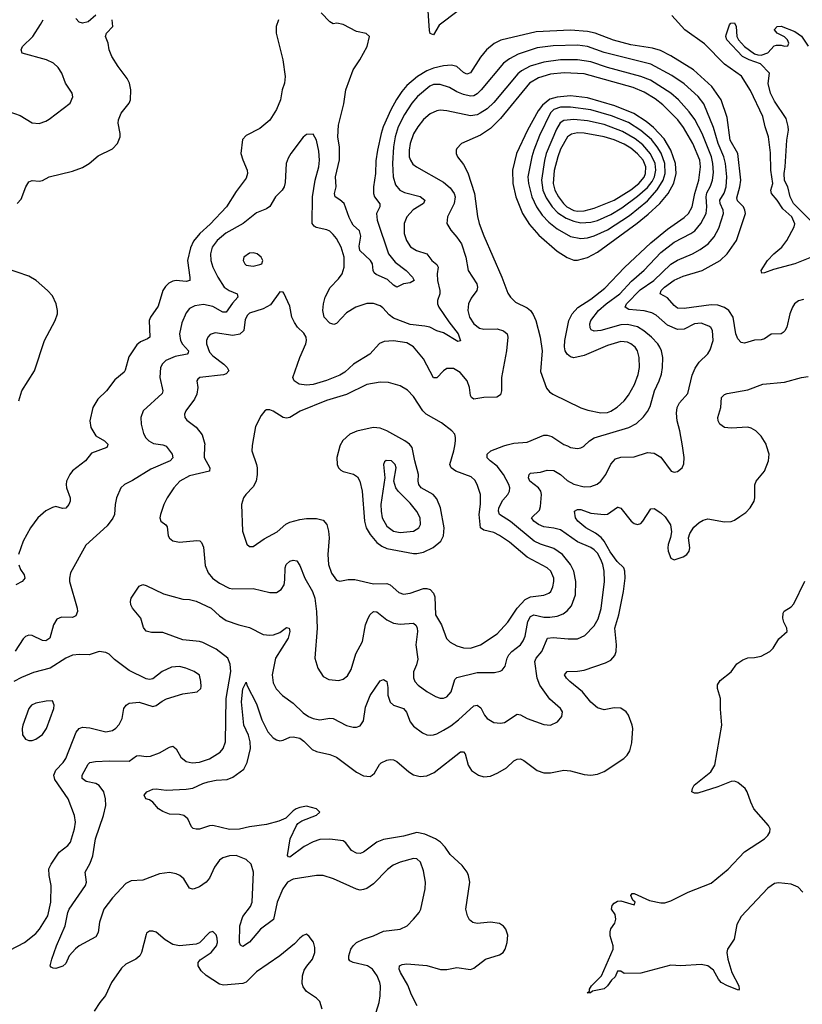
# Model space of a CAD drawing. Header units: inches. Extents: x 1682530 to 1839546, y 640742 to 791647.
# Tile 665 of 923: x 1781134 to 1785816, y 706660 to 712550. Entities that reach past the tile are written whole.
import ezdxf

# ---------------------------------------------------------------- set-up
doc = ezdxf.new("R2010")
doc.units = ezdxf.units.IN
doc.header["$MEASUREMENT"] = 0
doc.layers.add('B7780', color=7, linetype='Continuous')
doc.layers.add('B7781', color=7, linetype='Continuous')

msp = doc.modelspace()

# ---------------------------------------------------------------- linework, layer by layer
at = {"layer": 'B7780', "color": 5}
for points, elevation in [([(1782007.2, 710000), (1782010, 709998.9), (1782046.3, 709950), (1782051, 709929), (1782034, 709910), (1781918.2, 709861.8), (1781810, 709793.8), (1781760.5, 709770), (1781738.7, 709750), (1781713.4, 709690), (1781705.3, 709650), (1781701.1, 709590), (1781692.4, 709567.6), (1781657.6, 709522.4), (1781530, 709407.3), (1781439.1, 709240.9), (1781431.6, 709210), (1781432.8, 709190), (1781478.2, 709030), (1781480.2, 709010), (1781470, 708983.5), (1781450, 708974), (1781383.6, 708976.4), (1781356.3, 708963.7), (1781336.9, 708930), (1781313.8, 708850), (1781290, 708834.2), (1781270, 708836.5), (1781210, 708865.7), (1781190, 708868.2), (1781170, 708860.5), (1781154.5, 708845.5), (1781107.4, 708772.6)], 640), ([(1781658.7, 710000), (1781656.3, 709990), (1781564.1, 709955.9), (1781527.7, 709910), (1781450, 709851.3), (1781433.4, 709830), (1781415.3, 709790), (1781412.8, 709770), (1781414.9, 709750), (1781436.9, 709690), (1781436.9, 709670), (1781428.8, 709650), (1781411.2, 709628.8), (1781390, 709625.7), (1781350, 709637.2), (1781330, 709632.2), (1781290, 709611), (1781242.3, 709570), (1781199.6, 709510), (1781154.6, 709430), (1781127.9, 709350)], 620), ([(1783267, 706613), (1783284.2, 706670), (1783290.8, 706710), (1783291.9, 706770), (1783288.8, 706790), (1783272.5, 706830), (1783244.2, 706870), (1783214, 706890), (1783129.2, 706909.2), (1783110, 706920.5), (1783103.1, 706930), (1783102.6, 706950), (1783115.7, 706990), (1783129.4, 707010.6), (1783150, 707029.2), (1783190, 707050.2), (1783250.6, 707069.4), (1783310, 707096.5), (1783410, 707110.3), (1783451.5, 707130), (1783490.6, 707169.4), (1783523.1, 707210), (1783533.6, 707230), (1783559.8, 707350), (1783561.4, 707390), (1783550, 707459), (1783530.9, 707510), (1783510, 707529.7), (1783490, 707532.4), (1783409.5, 707510.5), (1783368.7, 707491.3), (1783334.4, 707465.6), (1783250, 707379.7), (1783210, 707353), (1783190, 707346), (1783170, 707343), (1783150, 707348), (1783012, 707410), (1782949.8, 707429.8), (1782910, 707430.7), (1782770, 707407.6), (1782735.6, 707390), (1782708.1, 707350), (1782674.6, 707270), (1782652.3, 707167.7), (1782575.6, 707110), (1782510, 707031.3), (1782470, 707005.1), (1782454.2, 707014.2), (1782449.2, 707029.2), (1782450.5, 707130), (1782470, 707185.5), (1782514.6, 707245.4), (1782524.7, 707270), (1782533.8, 707450), (1782518.6, 707498.6), (1782490, 707526.9), (1782430, 707551), (1782390, 707548.6), (1782350, 707535.1), (1782330, 707522.4), (1782300.5, 707479.5), (1782270, 707414.7), (1782250, 707390.8), (1782210, 707363.5), (1782178, 707350), (1782168.4, 707348.4), (1782150, 707355.1), (1782115.3, 707410), (1782092.4, 707430), (1782070, 707441), (1782030, 707448.9), (1781970, 707440.2), (1781870, 707403.1), (1781802, 707398), (1781770, 707382.9), (1781690, 707296), (1781637.6, 707230), (1781611.7, 707151.7), (1781604.4, 707090), (1781590, 707062.7), (1781490, 707009.7), (1781467.5, 706992.5), (1781430.3, 706950), (1781410, 706904.5), (1781392.9, 706887.1), (1781350, 706874), (1781335.1, 706875.1), (1781322.5, 706882.5), (1781317.2, 706890), (1781327.3, 706930), (1781355.5, 707010), (1781406.3, 707130), (1781421.6, 707210), (1781430.6, 707230), (1781528.2, 707370), (1781534.2, 707390), (1781526, 707450), (1781556.2, 707503.8), (1781572.5, 707547.5), (1781587.5, 707650), (1781634.8, 707790), (1781649.8, 707849.8), (1781646.8, 707890), (1781636.8, 707930), (1781610, 707968.4), (1781590, 707979.8), (1781531.8, 707991.8), (1781508.4, 708010), (1781507.7, 708030), (1781543.1, 708096.9), (1781553.5, 708106.5), (1781587.5, 708112.5), (1781670, 708117.3), (1781790, 708113.7), (1781833.9, 708146.1), (1781850, 708148.9), (1781890, 708142), (1781916.4, 708143.6), (1781970, 708164), (1782030, 708198), (1782050, 708204.6), (1782070, 708188.4), (1782098.3, 708138.3), (1782130, 708112.3), (1782165.3, 708105.3), (1782210, 708108.7), (1782270, 708129.3), (1782332.7, 708167.3), (1782352, 708190), (1782364.5, 708230), (1782369, 708490), (1782397.1, 708650), (1782394.3, 708694.3), (1782378.9, 708730), (1782310, 708784.4), (1782230, 708824.5), (1782210, 708830.5), (1782110, 708841), (1781990, 708884), (1781923.1, 708883.1), (1781891.3, 708891.3), (1781874.9, 708914.9), (1781858.4, 708970), (1781810, 709029.4), (1781799.7, 709050), (1781796.3, 709070), (1781801.3, 709090), (1781850, 709160.7), (1781870, 709170.5), (1781890, 709166), (1781994.4, 709114.4), (1782110, 709083), (1782150, 709080.9), (1782190, 709072.1), (1782279.6, 709030), (1782330, 708983.9), (1782370, 708956.2), (1782444.4, 708930), (1782510, 708914.6), (1782590, 708871.9), (1782630, 708867.6), (1782653.2, 708870), (1782690, 708884.4), (1782730, 708914.3), (1782746, 708910), (1782751, 708890), (1782740.5, 708850), (1782664.5, 708730), (1782644.2, 708630), (1782650, 708582.8), (1782668, 708548), (1782707.2, 708507.2), (1782770, 708460.9), (1782830, 708402.8), (1782861.4, 708381.4), (1782890, 708369.2), (1782930, 708361.3), (1782990, 708372.1), (1783010, 708370.2), (1783090, 708327.4), (1783130, 708318), (1783150, 708318), (1783170, 708326.4), (1783190, 708354.8), (1783202.5, 708437.5), (1783230, 708506.7), (1783290, 708595.5), (1783310, 708603.8), (1783330.2, 708590.2), (1783336, 708556), (1783336.4, 708510), (1783350, 708468.3), (1783370, 708448.8), (1783430, 708429.2), (1783447.8, 708407.8), (1783469.2, 708349.2), (1783490, 708323.2), (1783543.9, 708283.9), (1783570, 708272.8), (1783590, 708269), (1783610, 708272.6), (1783630, 708278.5), (1783670, 708300.2), (1783713.5, 708326.5), (1783758.8, 708361.2), (1783850, 708445.3), (1783870, 708449), (1783893.3, 708433.3), (1783914.2, 708390), (1783930, 708369.1), (1783970, 708344.7), (1784010, 708340.7), (1784034.8, 708345.2), (1784110, 708394.6), (1784130, 708391.8), (1784170, 708369), (1784270, 708333.7), (1784310, 708330.4), (1784350.9, 708349.1), (1784377.8, 708382.2), (1784381.3, 708410), (1784369.6, 708430), (1784304.5, 708484.5), (1784246, 708570), (1784230.7, 708610), (1784214.8, 708710), (1784224.6, 708730), (1784257.2, 708770), (1784290.6, 708849.4), (1784325, 708855), (1784414.7, 708845.3), (1784470, 708845.2), (1784514.6, 708865.4), (1784570, 708923.1), (1784595, 708965), (1784613.2, 709026.8), (1784631.8, 709190), (1784631.2, 709250), (1784623.4, 709290), (1784610, 709320.4), (1784590, 709357.7), (1784570, 709378.6), (1784550, 709392), (1784470, 709427.1), (1784370, 709497.7), (1784330, 709508.3), (1784270, 709516.2), (1784238.2, 709530), (1784209, 709550), (1784196, 709570), (1784243.2, 709616.8), (1784250, 709638.8), (1784254.9, 709710), (1784250.9, 709730), (1784238, 709750), (1784186.6, 709790), (1784177.9, 709810), (1784180.9, 709830), (1784190, 709838.2), (1784250, 709842.3), (1784290, 709854.4), (1784330, 709853.7), (1784370, 709830.2), (1784410, 709793), (1784450, 709771.1), (1784510, 709755.6), (1784550, 709758), (1784587.8, 709772.2), (1784610, 709790.3), (1784639.8, 709830), (1784670, 709891.8), (1784698, 709922), (1784730, 709933.7), (1784810, 709935.8), (1784890, 709961.3), (1784930, 709957.3), (1784970, 709933.7), (1785031, 709850), (1785050, 709842.4), (1785070, 709846.4), (1785096.2, 709870), (1785106.7, 709893.3), (1785109.7, 709930), (1785098.1, 710000)], 640), ([(1783512.9, 706650), (1783477.2, 706717.2), (1783455.3, 706775.3), (1783411.7, 706850), (1783404.1, 706870), (1783406.3, 706890), (1783422, 706898), (1783450, 706902.4), (1783570, 706892.6), (1783652, 706868), (1783690, 706869), (1783750, 706880.3), (1783830, 706868.9), (1783850, 706877), (1783920.9, 706930), (1784005.1, 706954.9), (1784027.3, 706970), (1784038.3, 706990), (1784049.7, 707030), (1784053.5, 707073.5), (1784042.9, 707110), (1784028.3, 707128.3), (1784003.5, 707143.5), (1783950, 707151.3), (1783870, 707143.6), (1783844, 707150), (1783825.8, 707165.8), (1783812.7, 707190), (1783803.7, 707230), (1783826, 707390), (1783819.7, 707430), (1783811.1, 707450), (1783781.3, 707490), (1783710, 707555.1), (1783679.4, 707599.4), (1783650.8, 707630), (1783621, 707650), (1783558.4, 707678.4), (1783510, 707686.7), (1783430, 707665.4), (1783310, 707646.1), (1783270, 707629.9), (1783190, 707570.6), (1783170, 707562), (1783150, 707564.4), (1783120, 707580), (1783085.2, 707625.2), (1783070, 707637.2), (1782990, 707646.8), (1782930, 707645.4), (1782890, 707632.2), (1782836.2, 707603.8), (1782750, 707539.5), (1782741.6, 707541.6), (1782736, 707550), (1782752.4, 707650), (1782790.8, 707729.2), (1782799.1, 707740.9), (1782822, 707758), (1782910, 707790.8), (1782929.2, 707810), (1782909, 707830), (1782850, 707845.4), (1782810, 707837.6), (1782788.2, 707830), (1782770, 707817.4), (1782726.2, 707773.8), (1782684.6, 707755.4), (1782610, 707734.9), (1782510, 707721.8), (1782450, 707706.9), (1782390, 707704.6), (1782290, 707729.7), (1782270, 707728.4), (1782210, 707707.6), (1782190, 707707.3), (1782172.3, 707712.3), (1782162, 707722), (1782139.3, 707770), (1782117.2, 707790), (1782090, 707796.3), (1782030, 707798), (1781990, 707813.7), (1781965.1, 707830), (1781930, 707869.7), (1781910, 707882.9), (1781888.7, 707890), (1781879.3, 707910), (1781895.1, 707930), (1781930, 707946.4), (1781950, 707948.4), (1782010, 707941.1), (1782130, 707946.4), (1782170, 707953.5), (1782230, 707981.6), (1782261.2, 707990), (1782310, 708000.6), (1782375.8, 708004.2), (1782410, 708018), (1782474.2, 708065.8), (1782494.3, 708105.7), (1782515, 708190), (1782512.6, 708230), (1782502.1, 708270), (1782475.2, 708330), (1782460.2, 708470), (1782470, 708547.7), (1782490, 708586), (1782494, 708570), (1782550, 708458), (1782582.2, 708362.2), (1782619, 708290), (1782650, 708253.2), (1782670, 708241.2), (1782690, 708236.5), (1782710, 708240.2), (1782750, 708258.4), (1782770, 708260.5), (1782810, 708251.4), (1782834.1, 708234.1), (1782883.5, 708183.5), (1782910, 708172.4), (1782990, 708155.2), (1783030, 708138.4), (1783150, 708049.3), (1783190, 708026.2), (1783230, 708022.9), (1783243, 708030), (1783256.5, 708043.5), (1783285.7, 708094.3), (1783295.8, 708104.2), (1783330, 708121.3), (1783350, 708123.6), (1783370, 708122), (1783390, 708112.7), (1783461.1, 708050), (1783490, 708033.2), (1783530, 708022.2), (1783570, 708026.2), (1783613.9, 708046.1), (1783770.4, 708170.4), (1783790, 708170.4), (1783798.5, 708158.5), (1783816.9, 708090), (1783837.6, 708057.6), (1783878, 708030), (1783910, 708020.2), (1783950, 708025.2), (1783994.8, 708045.2), (1784045.4, 708074.6), (1784090, 708117), (1784110, 708127.2), (1784130, 708127.4), (1784150, 708117.4), (1784230, 708058.3), (1784270, 708044.4), (1784310, 708045.5), (1784390, 708060.9), (1784430, 708055.6), (1784510, 708034.3), (1784550, 708030.3), (1784590, 708035.6), (1784630, 708052.9), (1784747.3, 708130), (1784767.6, 708150), (1784783.1, 708176.9), (1784795.8, 708224.2), (1784801, 708310), (1784798.5, 708330), (1784775.1, 708390), (1784763, 708410), (1784730, 708430.9), (1784690, 708433.3), (1784630, 708422), (1784590, 708434.2), (1784550, 708467.4), (1784500.4, 708530), (1784424.2, 708590), (1784404.4, 708610), (1784393.6, 708630), (1784409.8, 708650.2), (1784470, 708652.1), (1784510, 708658.9), (1784638.1, 708701.9), (1784670, 708718.3), (1784694.4, 708745.6), (1784702.4, 708770), (1784705.2, 708810), (1784695, 708910), (1784718.1, 708990), (1784746.1, 709130), (1784755.8, 709210), (1784754.1, 709250), (1784747.3, 709270), (1784709.2, 709309.2), (1784665.8, 709365.8), (1784629.9, 709430), (1784612.4, 709452.4), (1784578.6, 709478.6), (1784520.2, 709510), (1784472.7, 709550), (1784459.8, 709570), (1784453.6, 709610), (1784470, 709619.1), (1784490, 709619), (1784550, 709597.3), (1784630.7, 709589.3), (1784650, 709592.9), (1784710, 709633.7), (1784713.1, 709633.1), (1784730, 709628.4), (1784792.7, 709550), (1784810, 709535.8), (1784830, 709530.3), (1784850, 709536.4), (1784862.4, 709550), (1784910, 709623), (1784930, 709624.9), (1784970, 709600.3), (1784995.5, 709575.5), (1785027.4, 709527.4), (1785033.7, 709486.3), (1785027.6, 709452.4), (1785012.6, 709410), (1785011.4, 709390), (1785014, 709370), (1785029.3, 709329.3), (1785050, 709318.4), (1785103.3, 709336.7), (1785125.2, 709350), (1785139.3, 709370), (1785142, 709390), (1785135.6, 709450), (1785143.5, 709476.5), (1785166.8, 709513.2), (1785198.2, 709541.8), (1785223.6, 709556.4), (1785250, 709563.1), (1785350, 709547), (1785390, 709548.5), (1785410, 709555.8), (1785442.6, 709577.4), (1785477.3, 709602.7), (1785504.7, 709630), (1785527.4, 709670), (1785532.7, 709690), (1785532.3, 709767.7), (1785538.7, 709790), (1785588.7, 709850), (1785614.4, 709910), (1785617.2, 709950), (1785602.2, 710000)], 620), ([(1782240.8, 710000), (1782237.1, 709930), (1782271.7, 709870), (1782270.4, 709850), (1782150, 709821), (1782091.6, 709790), (1782056.9, 709750), (1782016.9, 709690), (1781996.9, 709650), (1781976, 709590), (1781972.2, 709570), (1781978, 709550), (1782007.6, 709527.6), (1782015.8, 709515.8), (1782023.2, 709463.2), (1782030, 709448.2), (1782050, 709432.4), (1782090, 709425.3), (1782193.7, 709433.7), (1782211.8, 709431.8), (1782222.8, 709422.8), (1782233.8, 709393.8), (1782244.8, 709284.8), (1782261, 709241), (1782288.5, 709210), (1782330, 709179), (1782387.3, 709150), (1782410, 709144.7), (1782530, 709146.9), (1782630, 709123.1), (1782670, 709124.2), (1782698.2, 709141.8), (1782716.1, 709170), (1782720.9, 709199.1), (1782721.4, 709270), (1782728.2, 709291.8), (1782750, 709311.4), (1782770, 709316.9), (1782792.8, 709312.8), (1782810, 709284), (1782839, 709210), (1782885, 709130), (1782899.8, 709090), (1782909.5, 709010), (1782913.4, 708910), (1782899.5, 708730), (1782918.7, 708670), (1782950, 708620.5), (1782983.7, 708603.7), (1783043.3, 708596.7), (1783070, 708605.3), (1783094.5, 708625.5), (1783116.4, 708663.6), (1783144.2, 708755.8), (1783184.7, 708830), (1783203.5, 708930), (1783218.7, 708970), (1783230, 708992.4), (1783249.8, 709010.2), (1783270, 709007.2), (1783330, 708959.1), (1783370, 708939.7), (1783410, 708933.8), (1783490, 708940.3), (1783506, 708926), (1783512.9, 708910), (1783514.3, 708890), (1783503.2, 708810), (1783515.3, 708724.7), (1783508.9, 708690), (1783490, 708648), (1783490, 708612), (1783498, 708590), (1783517, 708570), (1783570, 708530.3), (1783622.1, 708502.1), (1783650, 708492.2), (1783670, 708491.1), (1783690, 708499.2), (1783714.6, 708530), (1783737.7, 708602.3), (1783750, 708615.8), (1783870, 708645), (1783974.3, 708645.7), (1784008, 708652), (1784020.5, 708659.5), (1784037.7, 708682.3), (1784049.7, 708730), (1784060.4, 708750), (1784078.3, 708770), (1784129.7, 708810), (1784146.3, 708833.7), (1784157, 708863), (1784174.3, 708950), (1784190, 708979.3), (1784210, 708988.8), (1784270, 708975.1), (1784305, 708975), (1784350, 708982.2), (1784385, 708995), (1784410, 709013.1), (1784435.9, 709044.1), (1784458.5, 709110), (1784462, 709190), (1784449, 709250), (1784429, 709290), (1784381, 709350), (1784330, 709386.6), (1784250, 709412.1), (1784211.4, 709431.4), (1784070, 709547.8), (1784004.8, 709590), (1783997.8, 709610), (1784000.9, 709630), (1784025.2, 709674.8), (1784054.7, 709710), (1784065.1, 709730), (1784065.3, 709750), (1784059.3, 709770), (1784027.8, 709830), (1783990, 709879.1), (1783948, 709910), (1783930, 709929.6), (1783931.1, 709950), (1783952.8, 709970), (1784030.5, 710000)], 660), ([(1782525, 710000), (1782522.8, 709970), (1782551.5, 709890), (1782554, 709870), (1782555.5, 709830), (1782549.3, 709790), (1782530, 709756.4), (1782486.7, 709710), (1782473.8, 709690), (1782461.5, 709650), (1782467.4, 709490), (1782492.5, 709412.5), (1782510, 709399.1), (1782530, 709398), (1782596.4, 709443.6), (1782674.7, 709485.3), (1782726.9, 709533.1), (1782750, 709544.1), (1782810, 709561), (1782850, 709565.5), (1782910, 709566.2), (1782950, 709555.8), (1782970.8, 709530.8), (1782981.8, 709490), (1782985.4, 709450), (1782977.4, 709350), (1782982.2, 709290), (1782999.5, 709239.5), (1783030, 709196.3), (1783050, 709190.4), (1783099, 709201), (1783138.3, 709201.7), (1783250, 709175.6), (1783330, 709177.5), (1783351.3, 709170), (1783402.4, 709122.4), (1783430, 709112.5), (1783470, 709118.4), (1783550, 709147.4), (1783570, 709147.9), (1783590, 709140.6), (1783610, 709118.5), (1783616.7, 709096.7), (1783622.1, 708990), (1783657.4, 708930), (1783688.3, 708848.3), (1783710, 708825.8), (1783750, 708803.8), (1783790, 708791.8), (1783830, 708789.4), (1783890, 708810.1), (1783990, 708876.3), (1784055, 708945), (1784111, 709030), (1784158.3, 709081.7), (1784190, 709097.9), (1784270, 709107.5), (1784299.8, 709120.2), (1784310.6, 709130), (1784323.7, 709156.3), (1784329.9, 709189.9), (1784328.6, 709208.6), (1784311.4, 709250), (1784290, 709271.4), (1784170, 709335.7), (1784064.2, 709424.2), (1784004.8, 709464.8), (1783970, 709481.9), (1783910, 709496.4), (1783889.9, 709509.9), (1783883.7, 709590), (1783891.7, 709651.7), (1783890.5, 709710), (1783871.2, 709770), (1783856, 709796), (1783835.7, 709815.7), (1783743.9, 709850), (1783714.8, 709870), (1783708.1, 709888.1), (1783731.4, 709970), (1783736.3, 710000)], 680), ([(1783050.2, 710000), (1783050, 709999.6), (1783032, 709930), (1783033.6, 709890), (1783042.3, 709870), (1783055.5, 709855.5), (1783070, 709847.1), (1783131.7, 709831.7), (1783154.9, 709814.9), (1783169.5, 709790), (1783183.4, 709730), (1783196.2, 709550), (1783207.7, 709510), (1783230.7, 709470), (1783270, 709422.9), (1783300.8, 709400.8), (1783330, 709387.2), (1783490, 709357.2), (1783510, 709356.6), (1783550, 709364.7), (1783607.6, 709392.4), (1783652.8, 709430), (1783670, 709462), (1783674.2, 709510), (1783651.1, 709630), (1783630, 709682.7), (1783607.1, 709710), (1783535.6, 709750), (1783521.1, 709770), (1783517.6, 709790), (1783519.7, 709830), (1783497.5, 709910), (1783481.5, 709990), (1783474.1, 710000)], 720), ([(1784410.6, 710000), (1784430, 709991.4), (1784470, 709984.9), (1784490, 709988.8), (1784510, 709999.5), (1784510.5, 710000)], 660), ([(1781128.7, 709288.7), (1781140, 709260), (1781162, 709230), (1781165.3, 709210), (1781158.6, 709201.4), (1781148.4, 709190), (1781110.5, 709170)], 620), ([(1785818, 707330), (1785790, 707359.8), (1785750, 707378.5), (1785673.5, 707386.5), (1785650, 707381.6), (1785610, 707355.5), (1785450, 707185.1), (1785423.3, 707136.7), (1785408.8, 707050), (1785367.8, 706990), (1785364, 706970), (1785369.4, 706929.4), (1785394, 706850), (1785436.4, 706770), (1785438.8, 706750), (1785434.9, 706745.1), (1785367.8, 706770), (1785330, 706789.8), (1785314, 706810), (1785284.1, 706864.1), (1785250, 706889.8), (1785210, 706897.6), (1785090, 706889.8), (1785030, 706894.7), (1784850, 706845.3), (1784750, 706844), (1784730, 706858), (1784710, 706858), (1784696, 706824), (1784675.3, 706804.7), (1784650.8, 706770), (1784630, 706753.2), (1784560.7, 706739.3), (1784549, 706729), (1784528.9, 706728.9), (1784542, 706738), (1784542, 706750), (1784554, 706770), (1784614, 706830), (1784684.5, 706990), (1784684.5, 707010), (1784667.3, 707070), (1784667, 707093), (1784670, 707112), (1784694.8, 707145.2), (1784700.9, 707170), (1784696.6, 707196.6), (1784675.3, 707230), (1784679, 707250), (1784690, 707264.7), (1784710, 707276), (1784730, 707278.8), (1784810, 707254), (1784815.3, 707270), (1784802, 707282), (1784789, 707311), (1784798, 707322), (1784810, 707322.8), (1784901.8, 707281.8), (1784970, 707267), (1784993.4, 707266.6), (1785030, 707278), (1785133.2, 707330), (1785270, 707385.5), (1785372, 707468), (1785470, 707571.3), (1785589.7, 707650), (1785609.7, 707670), (1785621.1, 707690), (1785622.6, 707710), (1785612.8, 707730), (1785526.2, 707830), (1785507.1, 707870), (1785486.8, 707930), (1785474.6, 707950), (1785430, 707986.5), (1785410, 707994.5), (1785390, 707993.6), (1785310, 707961.5), (1785190, 707923.2), (1785170, 707922), (1785155.6, 707930), (1785158.4, 707950), (1785169.4, 707970.6), (1785267.6, 708050), (1785292.2, 708090), (1785333.5, 708330), (1785326.3, 708426.3), (1785326.6, 708490), (1785307.9, 708550), (1785308.2, 708571.8), (1785323.8, 708596.2), (1785390.8, 708649.2), (1785423.3, 708696.7), (1785459.4, 708720.6), (1785490, 708733.4), (1785530, 708734), (1785570, 708742.8), (1785621.6, 708770), (1785641.1, 708790), (1785674.7, 708845.3), (1785726, 708890), (1785723.7, 708910), (1785705.7, 708945.7), (1785699.2, 708970), (1785701.2, 708998.8), (1785708, 709012), (1785750, 709037), (1785764.9, 709055.1), (1785830, 709191.8)], 580), ([(1781030, 706959.7), (1781162.4, 707030), (1781230, 707083.5), (1781253.3, 707110), (1781302, 707190), (1781321.5, 707270), (1781322.2, 707370), (1781309.8, 707430.2), (1781309.2, 707470.8), (1781322, 707498), (1781369.7, 707570), (1781422.9, 707610), (1781437.4, 707630), (1781461.5, 707710), (1781468.6, 707750), (1781463.1, 707790), (1781423.7, 707890), (1781345.4, 708005.4), (1781338, 708030), (1781350, 708060.2), (1781394.4, 708105.6), (1781410.6, 708130), (1781472.1, 708287.9), (1781490, 708310.2), (1781510, 708316.9), (1781554.2, 708314.2), (1781650, 708290.2), (1781690, 708298.5), (1781710, 708311.6), (1781730, 708334), (1781747.7, 708370), (1781758.3, 708430), (1781770.9, 708449.1), (1781790, 708461.1), (1781850, 708467), (1781930, 708442), (1781950, 708447.7), (1781986, 708474), (1782013.1, 708486.9), (1782110, 708516.4), (1782195.3, 708530), (1782217.2, 708550), (1782219.5, 708560.5), (1782218.4, 708590), (1782210, 708628.7), (1782179, 708650), (1782129, 708670), (1782090, 708680.5), (1782043, 708677), (1781987.3, 708650), (1781930, 708606), (1781910, 708602.7), (1781890, 708606.6), (1781790, 708657.4), (1781701.8, 708721.8), (1781670, 708753.6), (1781650, 708764.7), (1781610, 708769.7), (1781550, 708750.9), (1781492.9, 708752.9), (1781450, 708747.6), (1781410, 708730.7), (1781316.4, 708670), (1781216, 708644), (1781145.4, 708614.6), (1781099.5, 708590)], 660), ([(1782943.5, 706630), (1782930, 706676), (1782910, 706696.2), (1782850, 706735.6), (1782830, 706764.5), (1782824.4, 706784.4), (1782826.6, 706830), (1782836.8, 706863.2), (1782851.7, 706888.3), (1782886.6, 706930), (1782900.5, 706970), (1782899.3, 706999.3), (1782891.5, 707031.5), (1782866.3, 707066.3), (1782850, 707079), (1782830, 707072.3), (1782810, 707056.2), (1782777.5, 707022.5), (1782690.2, 706949.8), (1782550, 706853.6), (1782490, 706791.7), (1782470, 706785), (1782354.1, 706774.1), (1782330, 706780.2), (1782250, 706832.1), (1782219.6, 706859.6), (1782201.3, 706890), (1782202.4, 706910), (1782213.7, 706926.3), (1782279.6, 706970), (1782312.1, 707010), (1782318, 707030), (1782316.3, 707056.3), (1782310, 707076), (1782290, 707095.1), (1782270, 707089.4), (1782210, 707027.3), (1782190, 707020.5), (1782090, 707009.7), (1782050, 707016.9), (1782005.3, 707045.3), (1781950, 707092.3), (1781930, 707098), (1781910, 707097.2), (1781893.7, 707086.3), (1781890, 707078), (1781862, 706970), (1781852.7, 706950), (1781829.1, 706930.9), (1781770, 706900.4), (1781743, 706877), (1781682.8, 706790), (1781647.5, 706712.5), (1781612.8, 706670), (1781580.8, 706619.2)], 660)]:
    msp.add_lwpolyline(points, dxfattribs=dict(at, elevation=elevation))
for points, elevation in [([(1783327.3, 709912.7), (1783315.9, 709904.1), (1783310.6, 709890), (1783319.5, 709810), (1783295.5, 709650), (1783295.9, 709610), (1783303.2, 709570), (1783330, 709520.8), (1783370, 709489.4), (1783410, 709482.5), (1783470, 709488.1), (1783490, 709491.1), (1783520.9, 709510), (1783532.2, 709530), (1783530.6, 709570), (1783510, 709608.2), (1783470, 709657.7), (1783399.1, 709730), (1783384.7, 709750), (1783373, 709790), (1783387, 709870), (1783380.7, 709890), (1783359, 709910)], 740), ([(1781330, 708475.1), (1781293.6, 708473.6), (1781230, 708461.3), (1781205.5, 708450), (1781188.7, 708430), (1781152.2, 708330), (1781148.4, 708310), (1781152.1, 708272.1), (1781170, 708245.5), (1781190, 708237.1), (1781210, 708237.1), (1781230, 708246.4), (1781270, 708274.4), (1781294.2, 708310), (1781338.7, 708430), (1781340.5, 708450)], 680)]:
    msp.add_lwpolyline(points, close=True, dxfattribs=dict(at, elevation=elevation))
at = {"layer": 'B7781', "color": 5}
for points, elevation in [([(1785823.8, 710876.2), (1785792.4, 710867.6), (1785769.2, 710850.8), (1785756.6, 710830), (1785741.9, 710790), (1785722.2, 710710), (1785711.8, 710688.2), (1785701.6, 710678.4), (1785689.1, 710670.9), (1785630, 710667.9), (1785590, 710641.3), (1785570, 710634.3), (1785530, 710633.2), (1785470, 710614.5), (1785450, 710619.7), (1785430, 710641.6), (1785418.5, 710670), (1785402, 710770), (1785375.4, 710810), (1785350, 710829.2), (1785310, 710842.5), (1785270, 710844.7), (1785110, 710823.1), (1785070, 710825), (1785050, 710840.3), (1785010, 710885.5), (1784965.4, 710910), (1784971.7, 710930), (1784990.6, 710950), (1785050, 710991), (1785103.9, 711016.1), (1785216.4, 711050), (1785323.5, 711110), (1785366.2, 711150), (1785421.1, 711230), (1785474.9, 711390), (1785472.8, 711410), (1785463, 711430), (1785427.2, 711467.2), (1785423.5, 711483.5), (1785442.6, 711550), (1785448.6, 711590), (1785429.2, 711749.2), (1785384.3, 711830), (1785365.8, 711965.8), (1785329.4, 712070), (1785275.5, 712150), (1785165.6, 712250), (1785030, 712334.6), (1784966.5, 712366.5), (1784919.4, 712379.4), (1784790, 712399), (1784687.3, 712427.3), (1784575.8, 712470), (1784530, 712479.7), (1784430, 712487.6), (1784223.3, 712476.7), (1784012.1, 712427.9), (1783971.6, 712408.4), (1783926.2, 712370), (1783890, 712326.2), (1783830, 712232.7), (1783810, 712225), (1783790, 712234.9), (1783750, 712269.1), (1783717.6, 712277.6), (1783670, 712274.1), (1783610, 712259.3), (1783570, 712244.4), (1783513.3, 712210), (1783450, 712155.5), (1783419.6, 712120.4), (1783387.5, 712072.5), (1783354.3, 712010), (1783309.2, 711910), (1783296.3, 711870), (1783273.8, 711770), (1783265.4, 711705.4), (1783262.5, 711630), (1783250.1, 711550), (1783250.9, 711510.9), (1783255.9, 711490), (1783287.9, 711447.9), (1783289.1, 711430), (1783268, 711390), (1783272.1, 711350), (1783340.9, 711150), (1783379.4, 711099.4), (1783445.3, 711050), (1783484.9, 711010), (1783494.4, 710990), (1783470, 710975.1), (1783430, 710969.6), (1783390, 710949.3), (1783370, 710961.6), (1783334.8, 710994.8), (1783266.4, 711026.4), (1783255.5, 711035.5), (1783248.5, 711050), (1783244.4, 711090), (1783233.1, 711110), (1783169.1, 711170), (1783165.3, 711194.7), (1783175.1, 711255.1), (1783167, 711287), (1783130, 711320.5), (1783119.4, 711339.4), (1783105.7, 711365.7), (1783075.7, 711450), (1783050, 711473.2), (1783021.8, 711490), (1783017.4, 711510), (1783028.4, 711550), (1783022.7, 711610), (1783047.8, 711712.2), (1783046.8, 711786.8), (1783036.5, 711850), (1783040.7, 711919.3), (1783072.6, 712047.4), (1783084.8, 712130), (1783129.8, 712250), (1783169.8, 712310.2), (1783212.1, 712390), (1783226, 712450), (1783207.5, 712467.5), (1783150, 712479.1), (1783070, 712520.7), (1783031.2, 712528.8), (1783010, 712526), (1782990, 712536.5), (1782937.7, 712590)], 620), ([(1783756.7, 712603.3), (1783642.7, 712517.3), (1783610, 712459.5), (1783590, 712468), (1783584.8, 712484.8), (1783576.2, 712630)], 580), ([(1781070, 712000.9), (1781136.3, 711976.3), (1781210, 711932.2), (1781250, 711928.9), (1781290, 711942.3), (1781310, 711954.3), (1781437, 712050), (1781451.5, 712088.5), (1781447.8, 712110), (1781408.3, 712170), (1781386.6, 712230), (1781364.7, 712264.7), (1781336.2, 712290), (1781295.1, 712310), (1781150, 712349.6), (1781143.6, 712370), (1781151.5, 712390), (1781212.1, 712450), (1781259.5, 712520.5), (1781274, 712550)], 640), ([(1781119.5, 711450), (1781143.9, 711476.1), (1781171.6, 711550), (1781190, 711580.7), (1781210, 711588), (1781250, 711583.8), (1781270, 711588), (1781310, 711610.4), (1781450, 711644.2), (1781510, 711666.4), (1781550, 711690.4), (1781604.3, 711735.7), (1781690, 711778.4), (1781719.7, 711810), (1781735.1, 711850), (1781735.4, 711870), (1781723.5, 711930), (1781725.1, 711950), (1781741.7, 711990), (1781790, 712050.6), (1781797.2, 712070), (1781798.5, 712130), (1781791.1, 712170), (1781778.2, 712198.2), (1781723, 712270), (1781685.6, 712330), (1781669.7, 712369.7), (1781663.6, 712410), (1781647.3, 712450), (1781654.5, 712470), (1781691.1, 712510), (1781688, 712550)], 620), ([(1781590, 712577.6), (1781543, 712537), (1781510.3, 712529.7), (1781490, 712535.6), (1781470, 712558)], 620), ([(1782681.7, 712550), (1782669.1, 712510), (1782668, 712470), (1782708.2, 712310), (1782722.6, 712210), (1782718.6, 712170), (1782705.3, 712130), (1782695.2, 712070), (1782670, 712011.8), (1782630, 711948), (1782570, 711898.4), (1782490, 711857), (1782467.7, 711832.3), (1782458, 711750), (1782468.4, 711711.6), (1782495.8, 711650), (1782498, 711630), (1782490, 711602), (1782430, 711522.4), (1782372, 711430), (1782273.2, 711326.8), (1782211.4, 711270), (1782174.9, 711225.1), (1782155.7, 711184.3), (1782137.7, 711110), (1782152.4, 711007.6), (1782151.2, 710988.8), (1782130, 710984.4), (1782071, 710989), (1782050, 710985), (1782026.3, 710973.7), (1782005.9, 710954.1), (1781990, 710929.5), (1781963.1, 710836.9), (1781916, 710770), (1781909.2, 710750.8), (1781913.4, 710650), (1781899.7, 710640.3), (1781856.2, 710623.8), (1781834.9, 710605.1), (1781786.7, 710533.3), (1781765.7, 710454.3), (1781758.5, 710441.5), (1781703.9, 710396.1), (1781653.7, 710330), (1781600.9, 710279.1), (1781571.8, 710230), (1781554.3, 710150), (1781560.6, 710110), (1781590, 710061.2), (1781641.3, 710030), (1781661.1, 710010), (1781658.7, 710000)], 620), ([(1785910, 711145.3), (1785770, 711088.6), (1785643.5, 711056.5), (1785590, 711035.8), (1785574, 711034), (1785569.8, 711050), (1785607, 711110), (1785645.2, 711150), (1785692.6, 711190), (1785723.9, 711230), (1785767.8, 711310), (1785770.6, 711329.4), (1785752.5, 711370), (1785699.1, 711419.1), (1785665.7, 711470), (1785630.9, 711510), (1785627.2, 711530), (1785638.5, 711570), (1785626.9, 711650), (1785626.2, 711753.8), (1785612.5, 711850), (1785593.2, 711910), (1785580.4, 711970), (1785506, 712126), (1785452.6, 712212.6), (1785350, 712284.8), (1785230, 712405.5), (1785113.9, 712490), (1785034.6, 712574.6)], 580), ([(1785882.3, 711330), (1785763.9, 711450), (1785743.6, 711490), (1785729.9, 711549.9), (1785708.7, 711588.7), (1785706.7, 711630), (1785714, 711670), (1785722.6, 711830), (1785733.6, 711890), (1785731.6, 711911.6), (1785718.5, 711958.5), (1785650, 712061.6), (1785626, 712110), (1785611.7, 712168.3), (1785619.3, 712230), (1785566.2, 712286.2), (1785497, 712310), (1785458, 712330), (1785364.5, 712430), (1785358, 712450), (1785360.1, 712459.9), (1785380.9, 712519.1), (1785388.7, 712530), (1785410, 712530.8), (1785420.7, 712510), (1785424.9, 712450), (1785433.4, 712430), (1785470.8, 712390), (1785530, 712344.9), (1785550, 712338.8), (1785570, 712338), (1785610, 712352), (1785647.3, 712392.7), (1785662, 712398), (1785690, 712398), (1785710, 712392), (1785730, 712394), (1785735.3, 712410), (1785728, 712430), (1785710, 712448), (1785666, 712470), (1785648.4, 712488.4), (1785648.4, 712491.6), (1785666, 712510), (1785690, 712510.8), (1785770, 712478.8), (1785810.6, 712450.6), (1785850, 712392)], 560), ([(1785098.1, 710000), (1785083.1, 710090), (1785066.3, 710150), (1785063.6, 710196.4), (1785068, 710230), (1785081.3, 710258.7), (1785130, 710313), (1785157.5, 710422.5), (1785174.2, 710465.8), (1785199, 710501), (1785250, 710552), (1785264.4, 710575.6), (1785281.6, 710630), (1785278.2, 710690), (1785268.2, 710708.2), (1785257, 710717), (1785210, 710733.9), (1785170, 710729.8), (1785110, 710699.4), (1785070, 710696.1), (1785010, 710722.3), (1784941.5, 710781.5), (1784916.5, 710796.5), (1784870, 710808.9), (1784777.1, 710817.1), (1784756.5, 710830), (1784765, 710850), (1784846.5, 710933.5), (1784927.5, 710990), (1785030, 711087.2), (1785070, 711111.3), (1785159.1, 711150), (1785204.7, 711175.3), (1785251.7, 711208.3), (1785287.6, 711250), (1785316.5, 711303.5), (1785343.6, 711390), (1785342.2, 711410), (1785324.6, 711450), (1785321.6, 711470), (1785348.4, 711511.6), (1785360.7, 711550), (1785364.3, 711610), (1785356.6, 711690), (1785346.5, 711730), (1785312.2, 711810), (1785285.3, 711905.3), (1785227.2, 712047.2), (1785193.4, 712090), (1785110, 712166.4), (1785036, 712216), (1784910, 712283.4), (1784630, 712353.8), (1784530, 712389.5), (1784470, 712397), (1784325.6, 712394.4), (1784230, 712380.7), (1784115.4, 712344.6), (1784063.6, 712316.5), (1784029.3, 712290), (1783893.8, 712130), (1783870, 712105.7), (1783850, 712094.2), (1783830, 712092.2), (1783790, 712101.6), (1783750, 712118.4), (1783705, 712145), (1783650, 712163.2), (1783610, 712163), (1783587, 712153), (1783514.3, 712090), (1783479.1, 712050), (1783436.4, 711983.6), (1783399.2, 711910), (1783379.9, 711850), (1783369.6, 711790), (1783364.7, 711690), (1783369.1, 711609.1), (1783382.4, 711562.4), (1783409.2, 711529.2), (1783436, 711516), (1783530, 711491.5), (1783557.4, 711470), (1783550.3, 711450), (1783487.8, 711412.2), (1783451, 711370), (1783433.7, 711330), (1783434.2, 711270), (1783448.8, 711228.8), (1783471.8, 711191.8), (1783508, 711170), (1783569.4, 711149.4), (1783599.6, 711110), (1783630, 711086), (1783637.2, 711070), (1783630.9, 711030), (1783632.9, 710990), (1783648.3, 710930), (1783648.3, 710910), (1783632.8, 710870), (1783633.4, 710850), (1783642, 710830), (1783701.6, 710741.6), (1783756.8, 710670), (1783770.2, 710629.8), (1783755.9, 710624.1), (1783670, 710676.3), (1783629.1, 710689.1), (1783587.8, 710710), (1783557.3, 710717.3), (1783470, 710725.8), (1783370, 710763.6), (1783343.6, 710783.6), (1783306.3, 710826.3), (1783290, 710837.8), (1783250, 710852.4), (1783210, 710852.1), (1783144.9, 710830), (1783090, 710796.3), (1783030, 710731.7), (1783013.6, 710726.4), (1782990, 710734.2), (1782955, 710770), (1782947.8, 710810), (1782950.7, 710850), (1782960.8, 710890), (1782992.1, 710947.9), (1783041.1, 710998.9), (1783062.9, 711030), (1783076, 711070), (1783074.4, 711130), (1783056.8, 711190), (1783030, 711240.5), (1783010, 711265.6), (1782990, 711284.2), (1782972.2, 711292.2), (1782907, 711307), (1782895, 711315.1), (1782884.7, 711330), (1782886.6, 711490), (1782902, 711590), (1782924.2, 711670), (1782927.2, 711710), (1782923.5, 711763.5), (1782910, 711828.7), (1782890, 711865.2), (1782850, 711863.7), (1782830, 711847), (1782755.8, 711750), (1782739.4, 711720.6), (1782727.8, 711690), (1782723, 711577), (1782716.5, 711550), (1782704.4, 711530), (1782664.9, 711490), (1782630, 711431.8), (1782610, 711419.1), (1782550, 711394.5), (1782470.2, 711330), (1782368, 711272), (1782316.3, 711230), (1782285.9, 711190), (1782275.3, 711150), (1782277.8, 711110), (1782290.1, 711070.1), (1782318.7, 711010), (1782358.4, 710950), (1782387.4, 710930), (1782434.9, 710910), (1782439.6, 710890), (1782406.8, 710853.2), (1782370, 710800.3), (1782350, 710801), (1782290, 710833.5), (1782234.4, 710845.6), (1782181.2, 710838.8), (1782150, 710823.1), (1782130, 710795.6), (1782104.3, 710735.7), (1782089.4, 710670), (1782096.6, 710630), (1782109.2, 710609.2), (1782144.7, 710570), (1782142, 710558), (1782137.1, 710550), (1782064.4, 710535.6), (1782009, 710511), (1781988.2, 710491.8), (1781977.6, 710470), (1781972.3, 710410), (1781991.5, 710330), (1781986.3, 710313.7), (1781873.7, 710210), (1781859.6, 710170), (1781860.3, 710130), (1781875.3, 710075.3), (1781889.3, 710049.3), (1781906.7, 710030), (1781934.4, 710014.4), (1781990, 710007.1), (1782007.2, 710000)], 640), ([(1784510.5, 710000), (1784542, 710030), (1784570.5, 710049.5), (1784778.4, 710110), (1784824.8, 710135.2), (1784866.6, 710173.4), (1784890, 710205.3), (1784904.8, 710235.2), (1784931.2, 710330), (1784960.3, 710390), (1784972.8, 710430), (1784979.8, 710470), (1784981.8, 710530), (1784973.5, 710570), (1784964.2, 710590), (1784950.8, 710610.8), (1784914.2, 710650), (1784868.3, 710688.3), (1784830, 710712.1), (1784770, 710726.5), (1784730, 710725.3), (1784610, 710691.2), (1784570, 710686.2), (1784553.7, 710693.7), (1784546.3, 710706.4), (1784545.2, 710730), (1784550.7, 710750), (1784597, 710810), (1784641.5, 710850), (1784723.4, 710910), (1784793.9, 710986.1), (1784870, 711051.5), (1784970, 711157.4), (1785050, 711218.1), (1785148.7, 711270), (1785172.4, 711287.6), (1785209.2, 711330.8), (1785239.9, 711390), (1785245.1, 711430), (1785240.5, 711490), (1785245.3, 711514.7), (1785266.3, 711553.7), (1785279.4, 711590), (1785284.3, 711635.7), (1785281.4, 711690), (1785272.1, 711730), (1785215.9, 711870), (1785172.4, 711952.4), (1785139.5, 711999.5), (1785075.2, 712070), (1785030, 712109.9), (1784907.4, 712187.4), (1784850, 712210.8), (1784650, 712264.1), (1784550, 712297.4), (1784470, 712310.3), (1784370, 712310.3), (1784270, 712295.8), (1784188.7, 712271.3), (1784136.8, 712243.2), (1784114.4, 712225.6), (1783970, 712053.6), (1783930, 712017.2), (1783889.7, 711990.3), (1783870, 711981.4), (1783830, 711975.6), (1783690, 712004.8), (1783650, 712009), (1783630, 712004.6), (1783590, 711986.2), (1783550, 711952.8), (1783515.2, 711910), (1783490, 711866.3), (1783470.8, 711810), (1783463.8, 711770), (1783465, 711730), (1783471.2, 711710), (1783486.4, 711686.4), (1783508.8, 711668.8), (1783670, 711578.9), (1783710, 711544.7), (1783733.5, 711510), (1783738.5, 711490), (1783733.7, 711450), (1783692.6, 711370), (1783690.3, 711330), (1783712.9, 711290), (1783750, 711249), (1783776.3, 711210), (1783802.3, 711130), (1783817.6, 711050), (1783868.4, 710970), (1783872.7, 710950), (1783869.2, 710930), (1783835.6, 710884.4), (1783818.6, 710850), (1783814, 710810), (1783824.1, 710770), (1783850.2, 710730), (1783884.2, 710704.2), (1783910, 710699), (1783990, 710699.8), (1784028.6, 710688.6), (1784050.3, 710670), (1784054.7, 710650), (1784046.3, 710570), (1784016.9, 710410), (1784017.3, 710330), (1784010, 710305.1), (1783987.9, 710292.1), (1783910, 710290.8), (1783850, 710280.5), (1783836.2, 710290), (1783830, 710301.2), (1783824.6, 710350), (1783811.6, 710390), (1783770, 710440.4), (1783730, 710463.1), (1783690, 710462.6), (1783670, 710448.4), (1783630, 710406.9), (1783610, 710408.2), (1783550, 710520.4), (1783490, 710593.7), (1783450, 710617.1), (1783370, 710629.8), (1783314.4, 710625.6), (1783287.1, 710612.9), (1783228.9, 710550), (1783131.1, 710488.9), (1783078.5, 710441.5), (1783050, 710424.3), (1782970, 710390.6), (1782890, 710366.8), (1782850, 710362.9), (1782806.6, 710370), (1782775.6, 710390), (1782768.4, 710410), (1782809.8, 710530), (1782845.6, 710610), (1782849.8, 710630), (1782848, 710650), (1782834.3, 710674.3), (1782796.4, 710710), (1782777.6, 710737.6), (1782763.1, 710770), (1782750, 710837.2), (1782714, 710914), (1782710, 710919), (1782690, 710921.2), (1782635, 710845), (1782590, 710820.9), (1782510, 710794.5), (1782497, 710783), (1782484, 710756), (1782474.6, 710690), (1782451.9, 710668.1), (1782410, 710659.9), (1782304, 710676), (1782273.8, 710666.2), (1782259, 710650), (1782251.2, 710630), (1782251, 710610), (1782270, 710560.2), (1782290, 710538.4), (1782354.7, 710490), (1782375.2, 710470), (1782385.5, 710450), (1782369.4, 710430.6), (1782354, 710426), (1782211.3, 710410), (1782199.5, 710400.5), (1782194, 710390), (1782199.7, 710350), (1782194.2, 710310), (1782180.4, 710279.5), (1782128.9, 710210), (1782119.5, 710190), (1782122.4, 710170), (1782134.1, 710154.1), (1782190, 710111.7), (1782226.4, 710066.4), (1782241.3, 710010), (1782240.8, 710000)], 660), ([(1781129.8, 710270), (1781146.9, 710330), (1781223.2, 710450), (1781282.5, 710630), (1781347, 710750), (1781360.3, 710790), (1781361.4, 710810), (1781352.5, 710850), (1781330, 710897.3), (1781301.5, 710930), (1781232.2, 710990), (1781190, 711015.8), (1781050, 711062.7)], 620), ([(1785602.2, 710000), (1785599.3, 710010), (1785570, 710057.7), (1785536.9, 710090), (1785510, 710106.4), (1785490, 710112.7), (1785390, 710106.2), (1785350, 710109.8), (1785321.6, 710130), (1785311.6, 710150), (1785309.6, 710170), (1785328.7, 710230), (1785331.5, 710290), (1785350, 710307), (1785366.7, 710313.3), (1785490, 710334.9), (1785579, 710370), (1785710, 710381.3), (1785810, 710408.9), (1785850, 710414.9)], 620), ([(1783736.3, 710000), (1783741.2, 710030), (1783742, 710050), (1783736.4, 710070), (1783719.7, 710090), (1783657.9, 710137.9), (1783566.6, 710190), (1783546.3, 710210), (1783490, 710296.4), (1783453.5, 710333.5), (1783410, 710360.3), (1783340.4, 710380.4), (1783290, 710381.8), (1783210, 710368.5), (1783090, 710307.7), (1782970, 710272.7), (1782812, 710208), (1782750, 710171.1), (1782730, 710165.4), (1782710, 710171.1), (1782650, 710207.8), (1782630, 710215.1), (1782610, 710215.6), (1782600.7, 710210), (1782578, 710182), (1782544.4, 710115.6), (1782526, 710014), (1782525, 710000)], 680), ([(1783474.1, 710000), (1783466.6, 710010), (1783438.8, 710030), (1783330, 710091.1), (1783290, 710105.5), (1783250, 710109.9), (1783230, 710107.3), (1783151.8, 710088.2), (1783109.1, 710070.9), (1783068.1, 710031.9), (1783050.2, 710000)], 720), ([(1784030.5, 710000), (1784050, 710007.5), (1784090, 710016.6), (1784170, 710022.2), (1784270, 710063.6), (1784290, 710064.4), (1784317.1, 710057.1), (1784390, 710009.1), (1784410.6, 710000)], 660)]:
    msp.add_lwpolyline(points, dxfattribs=dict(at, elevation=elevation))
for points, elevation in [([(1784392.2, 712232.2), (1784310, 712224.3), (1784237.3, 712202.7), (1784183.5, 712170), (1784010, 711959.5), (1783950, 711899.1), (1783890, 711858.3), (1783777.3, 711810), (1783750, 711779), (1783745.5, 711770), (1783746, 711750), (1783753, 711730), (1783790, 711683.1), (1783814.4, 711634.4), (1783855, 711510), (1783872.6, 711372.6), (1783883.2, 711330), (1783910, 711257.6), (1784018.8, 711010), (1784054.7, 710914.7), (1784069.3, 710889.3), (1784099.5, 710859.5), (1784170, 710826.5), (1784190, 710810.3), (1784206.3, 710786.3), (1784221.5, 710750), (1784248.1, 710650), (1784259, 710570), (1784250, 710444.7), (1784285.5, 710345.5), (1784303.6, 710323.6), (1784324, 710310), (1784490, 710227.9), (1784533.5, 710213.5), (1784610, 710198.8), (1784650, 710200.1), (1784670, 710207.2), (1784708.7, 710231.3), (1784750.8, 710269.2), (1784776.3, 710303.7), (1784811.8, 710368.2), (1784833.5, 710426.5), (1784842.1, 710470), (1784839.9, 710530), (1784829.2, 710570), (1784815.8, 710590), (1784790, 710611.1), (1784770, 710620.7), (1784730, 710624.5), (1784650, 710601.6), (1784510, 710540.2), (1784450, 710527.6), (1784430, 710532.4), (1784408.3, 710550), (1784397.7, 710570), (1784393.1, 710593.1), (1784395.8, 710630), (1784419.9, 710750), (1784439.8, 710790), (1784472.7, 710827.3), (1784550, 710878.5), (1784635.3, 710944.7), (1784752.6, 711067.4), (1784910, 711215.7), (1785010, 711297.1), (1785110, 711366.4), (1785134.2, 711390), (1785156.6, 711430), (1785171.9, 711510), (1785196, 711590), (1785206.5, 711670), (1785202.4, 711710), (1785161.4, 711810), (1785105.1, 711905.1), (1785071.3, 711951.3), (1784981.2, 712041.2), (1784936, 712076), (1784870, 712115.7), (1784803.8, 712143.8), (1784510, 712225.8)], 680), ([(1784430, 712093.9), (1784350, 712087.1), (1784306.4, 712073.6), (1784261.7, 712038.3), (1784235.7, 712004.3), (1784171.4, 711890), (1784105.9, 711750), (1784081.5, 711650), (1784083.6, 711570), (1784102.5, 711490), (1784142.1, 711390), (1784184.5, 711324.5), (1784240.1, 711260.1), (1784350, 711165), (1784410, 711126.5), (1784450, 711111.9), (1784470, 711111.8), (1784530, 711127.3), (1784590, 711160.1), (1784827.6, 711332.4), (1784894.3, 711385.7), (1784963.4, 711450), (1785014, 711510), (1785047.9, 711572.1), (1785061.8, 711630), (1785057.3, 711690), (1785029.5, 711769.5), (1784990, 711838.2), (1784925.9, 711905.9), (1784881.1, 711941.1), (1784808.3, 711988.3), (1784695.1, 712035.1), (1784530, 712082.6)], 720), ([(1784430, 712027.5), (1784370, 712025.9), (1784330, 712012), (1784310, 711992.2), (1784242.9, 711857.1), (1784208.8, 711770), (1784198.8, 711730), (1784174.6, 711610), (1784176.9, 711570), (1784198.5, 711490), (1784226.2, 711430), (1784260.4, 711380.4), (1784299.2, 711339.2), (1784350, 711299.6), (1784430, 711253.3), (1784490, 711241.5), (1784530, 711245.5), (1784570, 711256.4), (1784650, 711293.1), (1784781.4, 711378.6), (1784890, 711466.6), (1784947.6, 711532.4), (1784982.6, 711590), (1784995.6, 711630), (1784993.7, 711690), (1784971.3, 711751.3), (1784947.8, 711790), (1784912.9, 711832.9), (1784850, 711887.2), (1784775.1, 711935.1), (1784675, 711975), (1784550, 712011.6)], 740), ([(1784450, 711953.6), (1784390, 711946.6), (1784367.8, 711932.2), (1784344.6, 711895.4), (1784283.9, 711750), (1784272.7, 711707.3), (1784255.2, 711590), (1784263.3, 711530), (1784283.8, 711483.8), (1784319.2, 711430), (1784354.3, 711394.3), (1784402.9, 711362.9), (1784450, 711344), (1784490, 711334.7), (1784550, 711337.9), (1784590, 711347.7), (1784670, 711385.5), (1784735.4, 711424.6), (1784830, 711493.6), (1784890, 711546.4), (1784917.7, 711582.3), (1784931.3, 711610), (1784939.9, 711650), (1784936.3, 711690), (1784907.3, 711747.3), (1784860.9, 711800.9), (1784816.8, 711836.8), (1784740.7, 711880.6), (1784630, 711922.1), (1784530, 711944.6)], 760), ([(1784470, 711874.1), (1784434.3, 711865.7), (1784411.7, 711848.3), (1784370, 711774.6), (1784353, 711730), (1784332.1, 711647.9), (1784325.5, 711570), (1784335.6, 711530), (1784356.5, 711490), (1784386.7, 711450), (1784408, 711430), (1784450, 711407.9), (1784470, 711404.6), (1784510, 711407.1), (1784570, 711421.7), (1784690, 711470.5), (1784790, 711532.9), (1784837.7, 711570), (1784870, 711607.3), (1784877.9, 711630), (1784879.3, 711670), (1784863, 711710), (1784830, 711748.1), (1784790, 711781.1), (1784750, 711804.5), (1784690, 711831.4), (1784630, 711848.6), (1784510, 711871.1)], 780), ([(1782530, 711155.6), (1782510, 711153.6), (1782474.8, 711130), (1782470.8, 711110), (1782480.7, 711090), (1782490, 711082), (1782530, 711075.5), (1782570, 711084.9), (1782582, 711090), (1782589, 711110), (1782579, 711130), (1782554, 711150)], 660)]:
    msp.add_lwpolyline(points, close=True, dxfattribs=dict(at, elevation=elevation))

doc.saveas('drawing.dxf')
